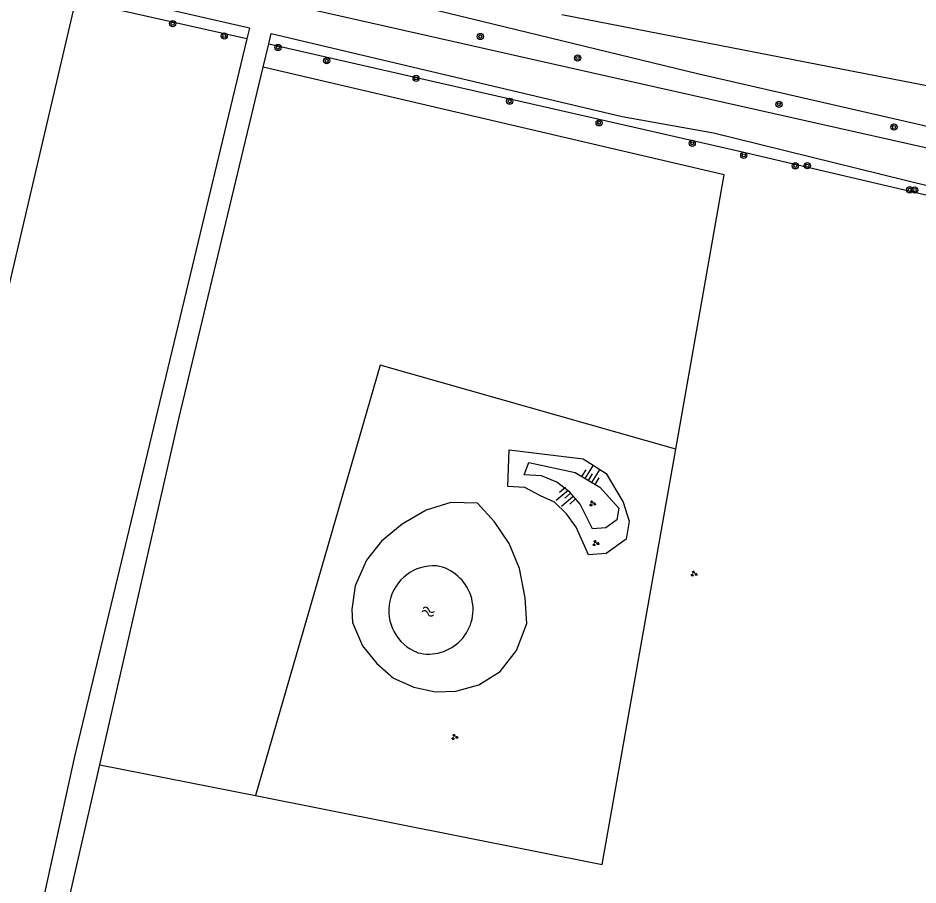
# Model space of a CAD drawing. Extents: x 128999 to 131010, y 395498 to 399007.
# Drawn here: x 129450.4 to 129566.3, y 396690 to 396801.6 of the extents above; entities that cross this region are included whole.
import ezdxf

# ---------------------------------------------------------------- set-up
doc = ezdxf.new("R2010")
doc.units = 0
for name, color, linetype in [('gg-afsc-draadraster', 7, 'Continuous'), ('gg-knt-BGT kruinlijn', 7, 'Continuous'), ('gg-knt-bovenkant onderkant talud', 7, 'Continuous'), ('gg-knt-bronhoudergrens', 7, 'Continuous'), ('gg-knt-onverhard', 7, 'Continuous'), ('gg-kntw-bovenkant insteek waterloop', 7, 'Continuous'), ('gg-kntw-waterlijn', 7, 'Continuous'), ('gt-grn-groengrens', 7, 'Continuous'), ('gt-symb-boom', 7, 'Continuous'), ('gt-symb-groenvak', 7, 'Continuous'), ('gt-symb-talud symbool', 7, 'Continuous'), ('gt-symb-watersymbool', 7, 'Continuous')]:
    doc.layers.add(name, color=color, linetype=linetype)

# ---------------------------------------------------------------- blocks, each defined once
blk = doc.blocks.new('gt0-GRVAK')
at = {"layer": 'gt-symb-groenvak'}
for p, q in [((-0.11, 0.19), (-0.23, 0.24)), ((-0.18, 0.15), (0.09, 0.15)), ((-0.09, 0.21), (-0.16, 0.32)), ((-0.05, 0.21), (-0.05, 0.39)), ((0, 0.21), (0.06, 0.32)), ((0.01, 0.19), (0.13, 0.24)), ((0.26, -0.05), (0.2, 0.06)), ((0.31, -0.05), (0.31, 0.13)), ((0.35, -0.05), (0.41, 0.06)), ((-0.24, -0.23), (-0.36, -0.18)), ((-0.32, -0.26), (-0.05, -0.26)), ((-0.23, -0.21), (-0.29, -0.1)), ((-0.18, -0.2), (-0.18, -0.02)), ((-0.14, -0.21), (-0.07, -0.1)), ((-0.12, -0.23), (0, -0.18)), ((0.24, -0.07), (0.12, -0.02)), ((0.17, -0.11), (0.44, -0.11)), ((0.37, -0.07), (0.49, -0.02))]:
    blk.add_line(p, q, dxfattribs=at)
blk = doc.blocks.new('gt0-TALUD_1')
at = {"layer": 'gt-symb-talud symbool'}
for p, q in [((-1, -1), (-1, 0)), ((-0.5, -2), (-0.5, 0)), ((0, -1), (0, 0)), ((0.5, -2), (0.5, 0)), ((1, -1), (1, 0))]:
    blk.add_line(p, q, dxfattribs=at)
blk = doc.blocks.new('gt0-BOOM')
at = {"layer": 'gt-symb-boom'}
for radius in [0.4, 0.2]:
    blk.add_circle((0, 0), radius, dxfattribs=at)
blk = doc.blocks.new('gt0-WA')
at = {"layer": 'gt-symb-watersymbool'}
for centre, start, end in [((-0.32, 0.02), 28.0725, 151.9275), ((0.43, 0.42), 208.0725, 331.9275), ((-0.32, -0.43), 28.0725, 151.9275), ((0.43, -0.03), 208.0725, 331.9275)]:
    blk.add_arc(centre, 0.425, start, end, dxfattribs=at)

msp = doc.modelspace()

# ---------------------------------------------------------------- linework, layer by layer
at = {"layer": 'gg-afsc-draadraster'}
for points in [[(129485.24, 396807.3), (129538.08, 396794.43), (129575.34, 396785.89), (129576.56, 396791.14)], [(129535.12, 396746.1), (129497.05, 396756.9), (129481.02, 396701.51)]]:
    msp.add_lwpolyline(points, dxfattribs=at)
at = {"layer": 'gg-knt-BGT kruinlijn'}
msp.add_lwpolyline([(129522.84, 396739.02), (129521.48, 396740.56), (129519.83, 396741.84), (129517.85, 396742.68), (129515.6, 396742.78), (129516.22, 396744.4), (129522.19, 396743.1), (129525.35, 396741.2), (129527.8, 396738.5), (129527.56, 396737), (129526.12, 396735.99), (129524.4, 396735.86), (129522.84, 396739.02)], dxfattribs=at)
at = {"layer": 'gg-knt-bovenkant onderkant talud'}
msp.add_lwpolyline([(129522.3, 396736.05), (129521.07, 396737.77), (129519.5, 396739.26), (129517.71, 396740.09), (129515.68, 396741.16), (129513.5, 396741.3), (129513.66, 396746), (129523.19, 396744.84), (129526.19, 396742.97), (129528.37, 396739.28), (129529.11, 396736.83), (129528.73, 396734.51), (129526.15, 396732.69), (129523.88, 396732.52), (129522.3, 396736.05)], dxfattribs=at)
at = {"layer": 'gg-knt-bronhoudergrens'}
for p, q in [((129520.46, 396802.07), (129576.56, 396791.14)), ((129460.96, 396705.48), (129481.02, 396701.51))]:
    msp.add_line(p, q, dxfattribs=at)
for points in [[(129535.12, 396746.1), (129541.38, 396781.43), (129482.01, 396795.29)], [(129481.02, 396701.51), (129525.64, 396692.66), (129535.12, 396746.1)]]:
    msp.add_lwpolyline(points, dxfattribs=at)
at = {"layer": 'gg-knt-onverhard'}
for p, q in [((129480.25, 396800.27), (129458.25, 396805.34)), ((129480.25, 396800.27), (129479.92, 396798.9)), ((129482.73, 396798.27), (129483.05, 396799.6)), ((129482.01, 396795.29), (129482.73, 396798.27))]:
    msp.add_line(p, q, dxfattribs=at)
for points in [[(129615.97, 396944.83), (129614.51, 396936.25), (129606.89, 396904.89), (129592.25, 396841.98), (129579.9, 396789.66), (129575.66, 396783.69), (129573.42, 396783.51), (129522.17, 396795.02), (129484.49, 396803.5), (129484.39, 396803.53)], [(129483.05, 396799.6), (129528.22, 396788.91), (129540, 396786.83), (129574.11, 396778.42), (129578.91, 396777.63)], [(129479.92, 396798.9), (129457.69, 396706.53), (129449.52, 396669.2), (129444.54, 396671.06), (129441.29, 396674.18), (129428.33, 396688.61), (129423.01, 396694.77), (129419.21, 396696.83), (129346.51, 396719.03), (129348.68, 396728.86)], [(129460.96, 396705.48), (129471.16, 396750), (129482.01, 396795.29)], [(129543.06, 396646.61), (129502.26, 396655.53), (129455.43, 396666.64), (129453.47, 396667.29), (129452.69, 396668.15), (129452.64, 396669.19), (129460.96, 396705.48)]]:
    msp.add_lwpolyline(points, dxfattribs=at)
at = {"layer": 'gg-kntw-bovenkant insteek waterloop'}
msp.add_lwpolyline([(129498.79, 396716.63), (129501.41, 396715.46), (129504.18, 396714.88), (129506.82, 396714.95), (129509.78, 396715.77), (129512.53, 396717.49), (129514.62, 396720.21), (129515.96, 396723.67), (129515.72, 396726.95), (129515.02, 396730.74), (129513.7, 396733.96), (129511.79, 396736.74), (129509.59, 396739.17), (129506.17, 396739.24), (129503, 396738.27), (129499.91, 396736.46), (129497.24, 396734.24), (129495.29, 396731.81), (129493.87, 396728.52), (129493.4, 396725.46), (129493.51, 396723.79), (129494.79, 396720.81), (129496.65, 396718.53), (129498.79, 396716.63)], dxfattribs=at)
at = {"layer": 'gg-kntw-waterlijn'}
for centre, radius, start, end in [((129503.97, 396725.31), 5.79, 86.3663, 248.7193), ((129503.3, 396725.46), 5.73, 255.6057, 79.48)]:
    msp.add_arc(centre, radius, start, end, dxfattribs=at)
at = {"layer": 'gt-grn-groengrens'}
msp.add_line((129479.92, 396798.9), (129457.9, 396803.85), dxfattribs=at)
for points in [[(129348.68, 396728.86), (129434.2, 396702.7), (129457.9, 396803.85)], [(129482.73, 396798.27), (129543.34, 396784.46), (129578.71, 396776.17)]]:
    msp.add_lwpolyline(points, dxfattribs=at)

# ---------------------------------------------------------------- block references
at = {"layer": 'gt-symb-boom'}
for p in [(129470.34, 396800.88), (129476.99, 396799.28), (129509.96, 396799.22), (129483.92, 396797.8), (129490.17, 396796.09), (129522.5, 396796.45), (129501.7, 396793.83), (129513.74, 396790.89), (129548.41, 396790.5), (129525.26, 396788.1), (129563.22, 396787.58), (129537.25, 396785.48), (129543.89, 396783.93), (129550.53, 396782.57), (129552.06, 396782.6), (129565.26, 396779.48), (129565.9, 396779.45)]:
    msp.add_blockref('gt0-BOOM', p, dxfattribs=at)
at = {"layer": 'gt-symb-groenvak'}
for p in [(129524.39, 396739.1), (129524.81, 396733.99), (129506.65, 396709.05)]:
    msp.add_blockref('gt0-GRVAK', p, dxfattribs=at)
at = {"layer": 'gt-symb-groenvak', "rotation": -7.068140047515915}
msp.add_blockref('gt0-GRVAK', (129537.46, 396730.05), dxfattribs=at)
at = {"layer": 'gt-symb-talud symbool'}
for p, xscale, yscale, rotation in [((129523.86, 396742.08), 1.0002399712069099, 1.00023997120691, 148.40750843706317), ((129521.59, 396740.45), 0.9999409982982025, 0.9999409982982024, -49.38006045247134)]:
    msp.add_blockref('gt0-TALUD_1', p, dxfattribs=dict(at, xscale=xscale, yscale=yscale, rotation=rotation))
at = {"layer": 'gt-symb-watersymbool', "rotation": -15.245070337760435}
msp.add_blockref('gt0-WA', (129503.21, 396725.22), dxfattribs=at)

doc.saveas('drawing.dxf')
